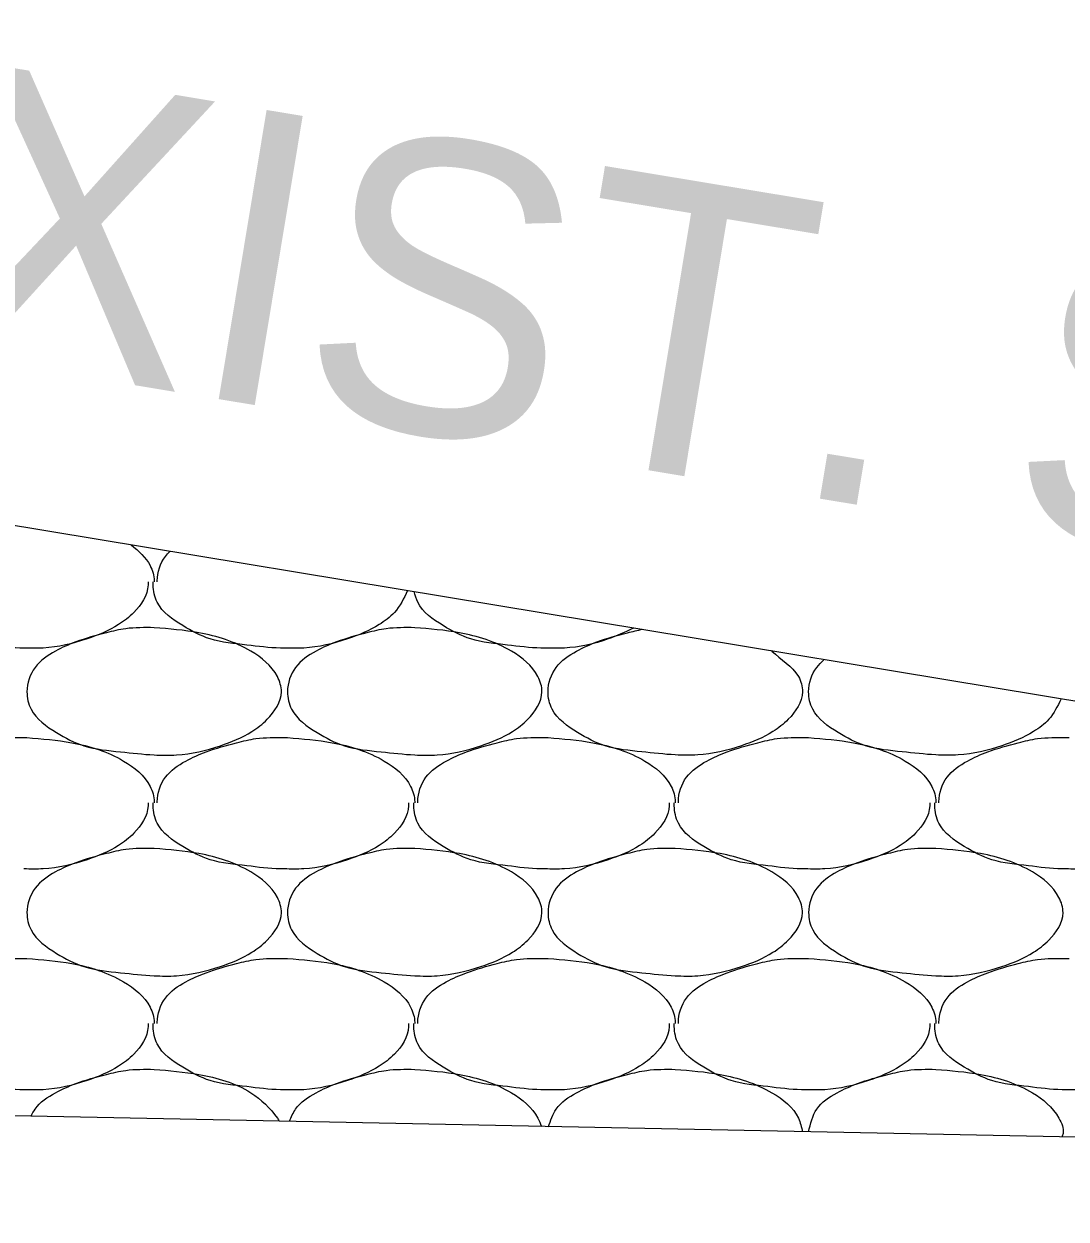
# Model space of a CAD drawing. Extents: x 1364961 to 1365294, y 367927 to 368034.
# Drawn here: x 1365069.53 to 1365071.578, y 367996.985 to 367999.334 of the extents above; entities that cross this region are included whole.
import ezdxf

# ---------------------------------------------------------------- set-up
doc = ezdxf.new("R2010")
doc.units = 0
doc.layers.add('Default', color=7, linetype='Continuous')

msp = doc.modelspace()

# ---------------------------------------------------------------- linework, layer by layer
at = {"layer": 'Default'}
for p, q in [((1365065.9662, 367998.9357), (1365084.7491, 367995.8256)), ((1365069.5302, 367997.9317), (1365069.5362, 367997.9317)), ((1365070.0422, 367997.9317), (1365070.0482, 367997.9317)), ((1365070.5542, 367997.9317), (1365070.5602, 367997.9317)), ((1365071.0662, 367997.9317), (1365071.0722, 367997.9317)), ((1365071.5782, 367997.9317), (1365071.5842, 367997.9317)), ((1365069.5302, 367997.4977), (1365069.5362, 367997.4977)), ((1365070.0422, 367997.4977), (1365070.0482, 367997.4977)), ((1365070.5542, 367997.4977), (1365070.5602, 367997.4977)), ((1365071.0662, 367997.4977), (1365071.0722, 367997.4977)), ((1365071.5782, 367997.4977), (1365071.5842, 367997.4977)), ((1365077.4832, 367997.0287), (1365056.9752, 367997.4387))]:
    msp.add_line(p, q, dxfattribs=at)
for points in [[(1365069.7412, 367998.3107), (1365069.7782, 367998.2697), (1365069.7862, 367998.2397), (1365069.7862, 367998.2377)], [(1365069.7922, 367998.2377), (1365069.7922, 367998.2397), (1365069.8082, 367998.2877), (1365069.8172, 367998.2977)], [(1365069.5302, 367998.1077), (1365069.5222, 367998.1077), (1365069.4562, 367998.1137), (1365069.3842, 367998.1257), (1365069.3302, 367998.1517), (1365069.2802, 367998.1977), (1365069.2722, 367998.2317), (1365069.2722, 367998.2377)], [(1365069.7742, 367998.2377), (1365069.7742, 367998.2317), (1365069.7462, 367998.1777), (1365069.7162, 367998.1537), (1365069.6542, 367998.1257), (1365069.5682, 367998.1077), (1365069.5302, 367998.1077)], [(1365070.0422, 367998.1077), (1365070.0342, 367998.1077), (1365069.9682, 367998.1137), (1365069.8962, 367998.1257), (1365069.8422, 367998.1517), (1365069.7922, 367998.1977), (1365069.7842, 367998.2317), (1365069.7842, 367998.2377)], [(1365070.2842, 367998.2207), (1365070.2582, 367998.1777), (1365070.2282, 367998.1537), (1365070.1662, 367998.1257), (1365070.0802, 367998.1077), (1365070.0422, 367998.1077)], [(1365070.5542, 367998.1077), (1365070.5462, 367998.1077), (1365070.4802, 367998.1137), (1365070.4082, 367998.1257), (1365070.3542, 367998.1517), (1365070.3042, 367998.1977), (1365070.2972, 367998.2187)], [(1365069.7862, 367998.1477), (1365069.8742, 367998.1377), (1365069.9762, 367998.1017), (1365070.0282, 367998.0517), (1365070.0362, 367998.0217), (1365070.0082, 367997.9677), (1365069.9782, 367997.9437), (1365069.9162, 367997.9157), (1365069.8302, 367997.8977), (1365069.7862, 367997.8977), (1365069.7202, 367997.9037), (1365069.6482, 367997.9157), (1365069.5942, 367997.9417), (1365069.5442, 367997.9877), (1365069.5362, 367998.0217), (1365069.5522, 367998.0697), (1365069.5922, 367998.1017), (1365069.6322, 367998.1197), (1365069.6922, 367998.1377), (1365069.7302, 367998.1457), (1365069.7862, 367998.1477)], [(1365070.2982, 367998.1477), (1365070.3862, 367998.1377), (1365070.4882, 367998.1017), (1365070.5402, 367998.0517), (1365070.5482, 367998.0217), (1365070.5202, 367997.9677), (1365070.4902, 367997.9437), (1365070.4282, 367997.9157), (1365070.3422, 367997.8977), (1365070.2982, 367997.8977), (1365070.2322, 367997.9037), (1365070.1602, 367997.9157), (1365070.1062, 367997.9417), (1365070.0562, 367997.9877), (1365070.0482, 367998.0217), (1365070.0642, 367998.0697), (1365070.1042, 367998.1017), (1365070.1442, 367998.1197), (1365070.2042, 367998.1377), (1365070.2422, 367998.1457), (1365070.2982, 367998.1477)], [(1365070.7282, 367998.1467), (1365070.6782, 367998.1257), (1365070.5922, 367998.1077), (1365070.5542, 367998.1077)], [(1365070.9992, 367998.1027), (1365071.0002, 367998.1017), (1365071.0522, 367998.0517), (1365071.0602, 367998.0217), (1365071.0322, 367997.9677), (1365071.0022, 367997.9437), (1365070.9402, 367997.9157), (1365070.8542, 367997.8977), (1365070.8102, 367997.8977), (1365070.7442, 367997.9037), (1365070.6722, 367997.9157), (1365070.6182, 367997.9417), (1365070.5682, 367997.9877), (1365070.5602, 367998.0217), (1365070.5762, 367998.0697), (1365070.6162, 367998.1017), (1365070.6562, 367998.1197), (1365070.7162, 367998.1377), (1365070.7462, 367998.1447)], [(1365071.5682, 367998.0077), (1365071.5442, 367997.9677), (1365071.5142, 367997.9437), (1365071.4522, 367997.9157), (1365071.3662, 367997.8977), (1365071.3222, 367997.8977), (1365071.2562, 367997.9037), (1365071.1842, 367997.9157), (1365071.1302, 367997.9417), (1365071.0802, 367997.9877), (1365071.0722, 367998.0217), (1365071.0882, 367998.0697), (1365071.1022, 367998.0847)], [(1365069.2802, 367997.8037), (1365069.2802, 367997.8057), (1365069.2962, 367997.8537), (1365069.3362, 367997.8857), (1365069.3762, 367997.9037), (1365069.4362, 367997.9217), (1365069.4742, 367997.9297), (1365069.5302, 367997.9317)], [(1365069.5362, 367997.9317), (1365069.6242, 367997.9217), (1365069.7262, 367997.8857), (1365069.7782, 367997.8357), (1365069.7862, 367997.8057), (1365069.7862, 367997.8037)], [(1365069.7922, 367997.8037), (1365069.7922, 367997.8057), (1365069.8082, 367997.8537), (1365069.8482, 367997.8857), (1365069.8882, 367997.9037), (1365069.9482, 367997.9217), (1365069.9862, 367997.9297), (1365070.0422, 367997.9317)], [(1365070.0482, 367997.9317), (1365070.1362, 367997.9217), (1365070.2382, 367997.8857), (1365070.2902, 367997.8357), (1365070.2982, 367997.8057), (1365070.2982, 367997.8037)], [(1365070.3042, 367997.8037), (1365070.3042, 367997.8057), (1365070.3202, 367997.8537), (1365070.3602, 367997.8857), (1365070.4002, 367997.9037), (1365070.4602, 367997.9217), (1365070.4982, 367997.9297), (1365070.5542, 367997.9317)], [(1365070.5602, 367997.9317), (1365070.6482, 367997.9217), (1365070.7502, 367997.8857), (1365070.8022, 367997.8357), (1365070.8102, 367997.8057), (1365070.8102, 367997.8037)], [(1365070.8162, 367997.8037), (1365070.8162, 367997.8057), (1365070.8322, 367997.8537), (1365070.8722, 367997.8857), (1365070.9122, 367997.9037), (1365070.9722, 367997.9217), (1365071.0102, 367997.9297), (1365071.0662, 367997.9317)], [(1365071.0722, 367997.9317), (1365071.1602, 367997.9217), (1365071.2622, 367997.8857), (1365071.3142, 367997.8357), (1365071.3222, 367997.8057), (1365071.3222, 367997.8037)], [(1365071.3282, 367997.8037), (1365071.3282, 367997.8057), (1365071.3442, 367997.8537), (1365071.3842, 367997.8857), (1365071.4242, 367997.9037), (1365071.4842, 367997.9217), (1365071.5222, 367997.9297), (1365071.5782, 367997.9317)], [(1365069.7742, 367997.8037), (1365069.7742, 367997.7977), (1365069.7462, 367997.7437), (1365069.7162, 367997.7197), (1365069.6542, 367997.6917), (1365069.5682, 367997.6737), (1365069.5302, 367997.6737)], [(1365070.0422, 367997.6737), (1365070.0342, 367997.6737), (1365069.9682, 367997.6797), (1365069.8962, 367997.6917), (1365069.8422, 367997.7177), (1365069.7922, 367997.7637), (1365069.7842, 367997.7977), (1365069.7842, 367997.8037)], [(1365070.2862, 367997.8037), (1365070.2862, 367997.7977), (1365070.2582, 367997.7437), (1365070.2282, 367997.7197), (1365070.1662, 367997.6917), (1365070.0802, 367997.6737), (1365070.0422, 367997.6737)], [(1365070.5542, 367997.6737), (1365070.5462, 367997.6737), (1365070.4802, 367997.6797), (1365070.4082, 367997.6917), (1365070.3542, 367997.7177), (1365070.3042, 367997.7637), (1365070.2962, 367997.7977), (1365070.2962, 367997.8037)], [(1365070.7982, 367997.8037), (1365070.7982, 367997.7977), (1365070.7702, 367997.7437), (1365070.7402, 367997.7197), (1365070.6782, 367997.6917), (1365070.5922, 367997.6737), (1365070.5542, 367997.6737)], [(1365071.0662, 367997.6737), (1365071.0582, 367997.6737), (1365070.9922, 367997.6797), (1365070.9202, 367997.6917), (1365070.8662, 367997.7177), (1365070.8162, 367997.7637), (1365070.8082, 367997.7977), (1365070.8082, 367997.8037)], [(1365071.3102, 367997.8037), (1365071.3102, 367997.7977), (1365071.2822, 367997.7437), (1365071.2522, 367997.7197), (1365071.1902, 367997.6917), (1365071.1042, 367997.6737), (1365071.0662, 367997.6737)], [(1365071.5782, 367997.6737), (1365071.5702, 367997.6737), (1365071.5042, 367997.6797), (1365071.4322, 367997.6917), (1365071.3782, 367997.7177), (1365071.3282, 367997.7637), (1365071.3202, 367997.7977), (1365071.3202, 367997.8037)], [(1365071.8222, 367997.8037), (1365071.8222, 367997.7977), (1365071.7942, 367997.7437), (1365071.7642, 367997.7197), (1365071.7022, 367997.6917), (1365071.6162, 367997.6737), (1365071.5782, 367997.6737)], [(1365069.7862, 367997.7137), (1365069.8742, 367997.7037), (1365069.9762, 367997.6677), (1365070.0282, 367997.6177), (1365070.0362, 367997.5877), (1365070.0082, 367997.5337), (1365069.9782, 367997.5097), (1365069.9162, 367997.4817), (1365069.8302, 367997.4637), (1365069.7862, 367997.4637), (1365069.7202, 367997.4697), (1365069.6482, 367997.4817), (1365069.5942, 367997.5077), (1365069.5442, 367997.5537), (1365069.5362, 367997.5877), (1365069.5522, 367997.6357), (1365069.5922, 367997.6677), (1365069.6322, 367997.6857), (1365069.6922, 367997.7037), (1365069.7302, 367997.7117), (1365069.7862, 367997.7137)], [(1365070.2982, 367997.7137), (1365070.3862, 367997.7037), (1365070.4882, 367997.6677), (1365070.5402, 367997.6177), (1365070.5482, 367997.5877), (1365070.5202, 367997.5337), (1365070.4902, 367997.5097), (1365070.4282, 367997.4817), (1365070.3422, 367997.4637), (1365070.2982, 367997.4637), (1365070.2322, 367997.4697), (1365070.1602, 367997.4817), (1365070.1062, 367997.5077), (1365070.0562, 367997.5537), (1365070.0482, 367997.5877), (1365070.0642, 367997.6357), (1365070.1042, 367997.6677), (1365070.1442, 367997.6857), (1365070.2042, 367997.7037), (1365070.2422, 367997.7117), (1365070.2982, 367997.7137)], [(1365070.8102, 367997.7137), (1365070.8982, 367997.7037), (1365071.0002, 367997.6677), (1365071.0522, 367997.6177), (1365071.0602, 367997.5877), (1365071.0322, 367997.5337), (1365071.0022, 367997.5097), (1365070.9402, 367997.4817), (1365070.8542, 367997.4637), (1365070.8102, 367997.4637), (1365070.7442, 367997.4697), (1365070.6722, 367997.4817), (1365070.6182, 367997.5077), (1365070.5682, 367997.5537), (1365070.5602, 367997.5877), (1365070.5762, 367997.6357), (1365070.6162, 367997.6677), (1365070.6562, 367997.6857), (1365070.7162, 367997.7037), (1365070.7542, 367997.7117), (1365070.8102, 367997.7137)], [(1365071.3222, 367997.7137), (1365071.4102, 367997.7037), (1365071.5122, 367997.6677), (1365071.5642, 367997.6177), (1365071.5722, 367997.5877), (1365071.5442, 367997.5337), (1365071.5142, 367997.5097), (1365071.4522, 367997.4817), (1365071.3662, 367997.4637), (1365071.3222, 367997.4637), (1365071.2562, 367997.4697), (1365071.1842, 367997.4817), (1365071.1302, 367997.5077), (1365071.0802, 367997.5537), (1365071.0722, 367997.5877), (1365071.0882, 367997.6357), (1365071.1282, 367997.6677), (1365071.1682, 367997.6857), (1365071.2282, 367997.7037), (1365071.2662, 367997.7117), (1365071.3222, 367997.7137)], [(1365069.2802, 367997.3697), (1365069.2802, 367997.3717), (1365069.2962, 367997.4197), (1365069.3362, 367997.4517), (1365069.3762, 367997.4697), (1365069.4362, 367997.4877), (1365069.4742, 367997.4957), (1365069.5302, 367997.4977)], [(1365069.5362, 367997.4977), (1365069.6242, 367997.4877), (1365069.7262, 367997.4517), (1365069.7782, 367997.4017), (1365069.7862, 367997.3717), (1365069.7862, 367997.3697)], [(1365069.7922, 367997.3697), (1365069.7922, 367997.3717), (1365069.8082, 367997.4197), (1365069.8482, 367997.4517), (1365069.8882, 367997.4697), (1365069.9482, 367997.4877), (1365069.9862, 367997.4957), (1365070.0422, 367997.4977)], [(1365070.0482, 367997.4977), (1365070.1362, 367997.4877), (1365070.2382, 367997.4517), (1365070.2902, 367997.4017), (1365070.2982, 367997.3717), (1365070.2982, 367997.3697)], [(1365070.3042, 367997.3697), (1365070.3042, 367997.3717), (1365070.3202, 367997.4197), (1365070.3602, 367997.4517), (1365070.4002, 367997.4697), (1365070.4602, 367997.4877), (1365070.4982, 367997.4957), (1365070.5542, 367997.4977)], [(1365070.5602, 367997.4977), (1365070.6482, 367997.4877), (1365070.7502, 367997.4517), (1365070.8022, 367997.4017), (1365070.8102, 367997.3717), (1365070.8102, 367997.3697)], [(1365070.8162, 367997.3697), (1365070.8162, 367997.3717), (1365070.8322, 367997.4197), (1365070.8722, 367997.4517), (1365070.9122, 367997.4697), (1365070.9722, 367997.4877), (1365071.0102, 367997.4957), (1365071.0662, 367997.4977)], [(1365071.0722, 367997.4977), (1365071.1602, 367997.4877), (1365071.2622, 367997.4517), (1365071.3142, 367997.4017), (1365071.3222, 367997.3717), (1365071.3222, 367997.3697)], [(1365071.3282, 367997.3697), (1365071.3282, 367997.3717), (1365071.3442, 367997.4197), (1365071.3842, 367997.4517), (1365071.4242, 367997.4697), (1365071.4842, 367997.4877), (1365071.5222, 367997.4957), (1365071.5782, 367997.4977)], [(1365069.5302, 367997.2397), (1365069.5222, 367997.2397), (1365069.4562, 367997.2457), (1365069.3842, 367997.2577), (1365069.3302, 367997.2837), (1365069.2802, 367997.3297), (1365069.2722, 367997.3637), (1365069.2722, 367997.3697)], [(1365069.7742, 367997.3697), (1365069.7742, 367997.3637), (1365069.7462, 367997.3097), (1365069.7162, 367997.2857), (1365069.6542, 367997.2577), (1365069.5682, 367997.2397), (1365069.5302, 367997.2397)], [(1365070.0422, 367997.2397), (1365070.0342, 367997.2397), (1365069.9682, 367997.2457), (1365069.8962, 367997.2577), (1365069.8422, 367997.2837), (1365069.7922, 367997.3297), (1365069.7842, 367997.3637), (1365069.7842, 367997.3697)], [(1365070.2862, 367997.3697), (1365070.2862, 367997.3637), (1365070.2582, 367997.3097), (1365070.2282, 367997.2857), (1365070.1662, 367997.2577), (1365070.0802, 367997.2397), (1365070.0422, 367997.2397)], [(1365070.5542, 367997.2397), (1365070.5462, 367997.2397), (1365070.4802, 367997.2457), (1365070.4082, 367997.2577), (1365070.3542, 367997.2837), (1365070.3042, 367997.3297), (1365070.2962, 367997.3637), (1365070.2962, 367997.3697)], [(1365070.7982, 367997.3697), (1365070.7982, 367997.3637), (1365070.7702, 367997.3097), (1365070.7402, 367997.2857), (1365070.6782, 367997.2577), (1365070.5922, 367997.2397), (1365070.5542, 367997.2397)], [(1365071.0662, 367997.2397), (1365071.0582, 367997.2397), (1365070.9922, 367997.2457), (1365070.9202, 367997.2577), (1365070.8662, 367997.2837), (1365070.8162, 367997.3297), (1365070.8082, 367997.3637), (1365070.8082, 367997.3697)], [(1365071.3102, 367997.3697), (1365071.3102, 367997.3637), (1365071.2822, 367997.3097), (1365071.2522, 367997.2857), (1365071.1902, 367997.2577), (1365071.1042, 367997.2397), (1365071.0662, 367997.2397)], [(1365071.5782, 367997.2397), (1365071.5702, 367997.2397), (1365071.5042, 367997.2457), (1365071.4322, 367997.2577), (1365071.3782, 367997.2837), (1365071.3282, 367997.3297), (1365071.3202, 367997.3637), (1365071.3202, 367997.3697)], [(1365071.8222, 367997.3697), (1365071.8222, 367997.3637), (1365071.7942, 367997.3097), (1365071.7642, 367997.2857), (1365071.7022, 367997.2577), (1365071.6162, 367997.2397), (1365071.5782, 367997.2397)], [(1365069.5442, 367997.1877), (1365069.5522, 367997.2017), (1365069.5922, 367997.2337), (1365069.6322, 367997.2517), (1365069.6922, 367997.2697), (1365069.7302, 367997.2777), (1365069.7862, 367997.2797)], [(1365069.7862, 367997.2797), (1365069.8742, 367997.2697), (1365069.9762, 367997.2337), (1365070.0282, 367997.1837), (1365070.0322, 367997.1777)], [(1365070.0522, 367997.1777), (1365070.0642, 367997.2017), (1365070.1042, 367997.2337), (1365070.1442, 367997.2517), (1365070.2042, 367997.2697), (1365070.2422, 367997.2777), (1365070.2982, 367997.2797)], [(1365070.2982, 367997.2797), (1365070.3862, 367997.2697), (1365070.4882, 367997.2337), (1365070.5402, 367997.1837), (1365070.5472, 367997.1677)], [(1365070.5612, 367997.1667), (1365070.5762, 367997.2017), (1365070.6162, 367997.2337), (1365070.6562, 367997.2517), (1365070.7162, 367997.2697), (1365070.7542, 367997.2777), (1365070.8102, 367997.2797)], [(1365070.8102, 367997.2797), (1365070.8982, 367997.2697), (1365071.0002, 367997.2337), (1365071.0522, 367997.1837), (1365071.0602, 367997.1567)], [(1365071.0722, 367997.1567), (1365071.0882, 367997.2017), (1365071.1282, 367997.2337), (1365071.1682, 367997.2517), (1365071.2282, 367997.2697), (1365071.2662, 367997.2777), (1365071.3222, 367997.2797)], [(1365071.3222, 367997.2797), (1365071.4102, 367997.2697), (1365071.5122, 367997.2337), (1365071.5642, 367997.1837), (1365071.5722, 367997.1537), (1365071.5702, 367997.1467)]]:
    msp.add_spline(points, degree=3, dxfattribs=at)

# ---------------------------------------------------------------- texts
msp.add_text('EXIST. SLOPE', height=0.576, rotation=350.5982, dxfattribs=at).set_placement((1365068.8292, 367998.7764))

doc.saveas('drawing.dxf')
